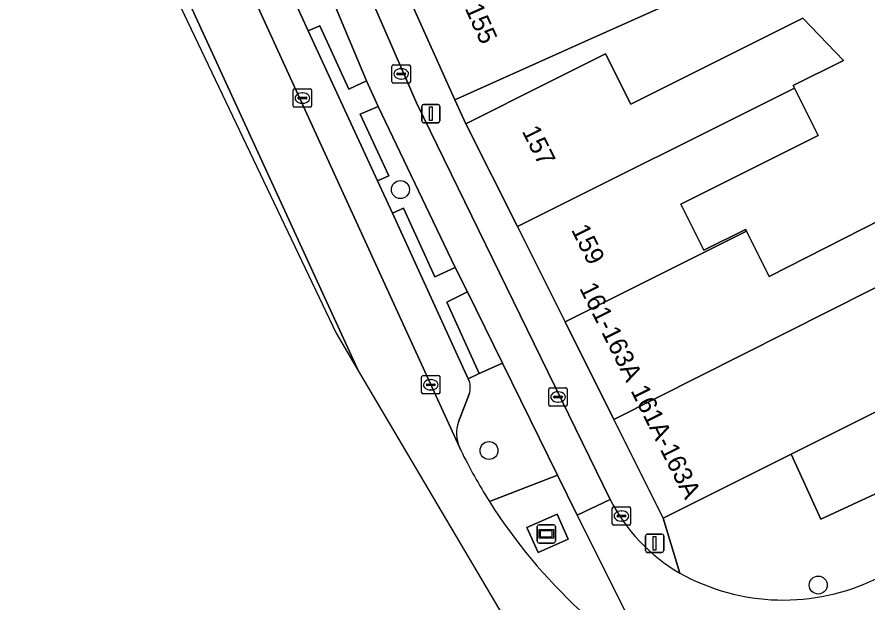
# Model space of a CAD drawing. Extents: x 161881 to 162523, y 381678 to 382381.
# Drawn here: x 162300.13 to 162346.39, y 381708.78 to 381740.62 of the extents above; entities that cross this region are included whole.
import ezdxf

# ---------------------------------------------------------------- set-up
doc = ezdxf.new("R2010")
doc.units = 0
for name, color, linetype in [('IMGEO_Berm_groen', 7, 'Continuous'), ('IMGEO_Boom', 7, 'Continuous'), ('IMGEO_Brandkraan', 7, 'Continuous'), ('IMGEO_Erf', 7, 'Continuous'), ('IMGEO_Fietspad_open', 7, 'Continuous'), ('IMGEO_Kolk', 7, 'Continuous'), ('IMGEO_Lichtmast', 7, 'Continuous'), ('IMGEO_Pand', 7, 'Continuous'), ('IMGEO_Pand_nummerreeks', 7, 'Continuous'), ('IMGEO_Parkeervlak_open', 7, 'Continuous'), ('IMGEO_Reclamebord', 7, 'Continuous'), ('IMGEO_Rijbaan_lokaal_gesloten', 7, 'Continuous'), ('IMGEO_Terreindeel_open', 7, 'Continuous'), ('IMGEO_Verkeerseiland_open', 7, 'Continuous'), ('IMGEO_Voetpad_open', 7, 'Continuous')]:
    doc.layers.add(name, color=color, linetype=linetype)

msp = doc.modelspace()

# ---------------------------------------------------------------- linework, layer by layer
at = {"layer": 'IMGEO_Berm_groen'}
for points in [[(162314.519, 381748.2), (162313.177, 381747.607), (162315.837, 381741.83), (162315.222, 381741.536), (162315.986, 381739.867), (162316.612, 381740.136), (162318.183, 381736.688), (162319.152, 381737.135)], [(162319.781, 381735.739), (162318.806, 381735.332), (162320.363, 381731.976), (162319.748, 381731.697), (162320.561, 381729.937), (162321.168, 381730.217), (162322.879, 381726.484), (162323.975, 381726.987)], [(162324.651, 381725.657), (162323.515, 381725.098), (162325.291, 381721.221), (162326.554, 381721.779)], [(162328.484, 381711.468), (162327.877, 381712.824), (162329.52, 381713.559), (162330.127, 381712.203)]]:
    msp.add_lwpolyline(points, close=True, dxfattribs=at)
for points in [[(162326.554, 381721.779), (162325.291, 381721.221), (162324.688, 381720.928)], [(162325.841, 381714.245), (162329.548, 381715.677), (162326.554, 381721.779)], [(162324.734, 381720.094), (162324.151, 381718.576)], [(162324.206, 381717.201), (162324.278, 381717.043)], [(162330.618, 381713.497), (162329.548, 381715.677), (162325.841, 381714.245)], [(162330.777, 381708.319), (162331.911, 381707.377), (162332.111, 381707.246), (162332.313, 381707.116), (162333.474, 381707.77), (162330.618, 381713.497)]]:
    msp.add_lwpolyline(points, dxfattribs=at)
for centre, radius, start, end in [((162323.79, 381720.46), 1.013, 338.7981, 27.5159), ((162326.063, 381717.964), 2.008, 162.2484, 202.3328), ((162351.121, 381730.202), 29.895, 206.1156, 212.261), ((162350.825, 381730.036), 29.556, 212.2953, 227.2892)]:
    msp.add_arc(centre, radius, start, end, dxfattribs=at)
at = {"layer": 'IMGEO_Boom'}
for centre in [(162320.998, 381731.223), (162325.818, 381717.022), (162343.732, 381709.701)]:
    msp.add_circle(centre, 0.489, dxfattribs=at)
at = {"layer": 'IMGEO_Brandkraan'}
for p, q in [((162332.524, 381713.032), (162332.524, 381713.884)), ((162332.599, 381713.958), (162333.451, 381713.958)), ((162333.525, 381713.884), (162333.525, 381713.032)), ((162332.783, 381713.452), (162332.783, 381713.464)), ((162333.221, 381713.415), (162332.823, 381713.415)), ((162332.826, 381713.501), (162333.224, 381713.501)), ((162333.012, 381713.738), (162333.037, 381713.738)), ((162333.267, 381713.464), (162333.267, 381713.452)), ((162333.451, 381712.958), (162332.599, 381712.958)), ((162333.035, 381713.178), (162333.01, 381713.178))]:
    msp.add_line(p, q, dxfattribs=at)
for points in [[(162332.524, 381713.032), (162332.524, 381713.884)], [(162332.599, 381713.958), (162333.451, 381713.958)], [(162333.525, 381713.884), (162333.525, 381713.032)], [(162333.451, 381712.958), (162332.599, 381712.958)]]:
    msp.add_lwpolyline(points, dxfattribs=at)
for centre, radius, start, end in [((162332.601, 381713.882), 0.0765, 91.552, 178.448), ((162332.601, 381713.882), 0.0765, 91.552, 178.448), ((162333.449, 381713.882), 0.0765, 1.552, 88.448), ((162333.449, 381713.882), 0.0765, 1.552, 88.448), ((162332.823, 381713.461), 0.0403, 85.8775, 175.7526), ((162332.82, 381713.451), 0.0366, 178.938, 274.7102), ((162333.224, 381713.458), 0.043, 264.8664, 352.4533), ((162333.228, 381713.463), 0.0386, 1.7309, 96.639), ((162332.601, 381713.034), 0.0765, 181.552, 268.448), ((162332.601, 381713.034), 0.0765, 181.552, 268.448), ((162333.449, 381713.034), 0.0765, 271.552, 358.448), ((162333.449, 381713.034), 0.0765, 271.552, 358.448)]:
    msp.add_arc(centre, radius, start, end, dxfattribs=at)
for centre, major_axis, ratio, start_param, end_param in [((162333.011, 381713.458), (-0.387, 0.002), 0.722429, 4.712389, 7.853982), ((162333.036, 381713.458), (-0.39, 0.002), 0.717154, 1.570796, 4.712389)]:
    msp.add_ellipse(centre, major_axis=major_axis, ratio=ratio, start_param=start_param, end_param=end_param, dxfattribs=at)
at = {"layer": 'IMGEO_Erf'}
for points in [[(162339.443, 381743.062), (162331.038, 381739.285), (162328.528, 381738.157), (162323.967, 381736.107), (162324.566, 381734.81), (162329.038, 381737.047), (162332.164, 381738.61), (162333.532, 381735.874), (162342.893, 381740.556), (162345.112, 381738.257), (162342.369, 381736.885), (162342.439, 381736.746), (162343.731, 381734.163), (162336.251, 381730.422), (162337.501, 381727.922), (162339.776, 381729.06), (162339.829, 381728.954), (162341.063, 381726.487), (162351.253, 381731.685)], [(162357.068, 381724.233), (162342.256, 381716.825), (162343.866, 381713.286), (162356.915, 381719.329)]]:
    msp.add_lwpolyline(points, dxfattribs=at)
at = {"layer": 'IMGEO_Fietspad_open'}
for points in [[(162301.265, 381783.703), (162306.66, 381768.872), (162308.684, 381763.403), (162310.093, 381759.551), (162313.95, 381749.523), (162314.519, 381748.2), (162319.152, 381737.135), (162319.781, 381735.739), (162323.975, 381726.987), (162324.651, 381725.657), (162326.554, 381721.779), (162329.548, 381715.677), (162330.618, 381713.497), (162332.412, 381714.362), (162321.872, 381735.942), (162319.48, 381741.45), (162313.39, 381756.286)], [(162332.412, 381714.362), (162330.618, 381713.497), (162333.474, 381707.77), (162337.658, 381705.997), (162338.126, 381706.28)]]:
    msp.add_lwpolyline(points, dxfattribs=at)
for centre, radius, start, end in [((162341.055, 381718.729), 9.684, 206.8067, 239.9025), ((162341.844, 381720.468), 11.585, 240.8376, 295.989)]:
    msp.add_arc(centre, radius, start, end, dxfattribs=at)
at = {"layer": 'IMGEO_Kolk'}
for p, q in [((162320.539, 381737.095), (162320.539, 381737.947)), ((162320.614, 381738.021), (162321.466, 381738.021)), ((162321.54, 381737.947), (162321.54, 381737.095)), ((162320.798, 381737.515), (162320.798, 381737.527)), ((162321.236, 381737.478), (162320.838, 381737.478)), ((162320.841, 381737.564), (162321.239, 381737.564)), ((162321.027, 381737.801), (162321.052, 381737.801)), ((162321.282, 381737.527), (162321.282, 381737.515)), ((162321.466, 381737.021), (162320.614, 381737.021)), ((162321.05, 381737.241), (162321.025, 381737.241)), ((162315.164, 381735.779), (162315.164, 381736.631)), ((162315.239, 381736.705), (162316.091, 381736.705)), ((162315.652, 381736.485), (162315.677, 381736.485)), ((162316.165, 381736.631), (162316.165, 381735.779)), ((162315.423, 381736.199), (162315.423, 381736.211)), ((162315.861, 381736.162), (162315.463, 381736.162)), ((162315.466, 381736.248), (162315.864, 381736.248)), ((162315.907, 381736.211), (162315.907, 381736.199)), ((162316.091, 381735.705), (162315.239, 381735.705)), ((162315.675, 381735.925), (162315.65, 381735.925)), ((162322.15, 381720.173), (162322.15, 381721.025)), ((162322.225, 381721.099), (162323.077, 381721.099)), ((162322.638, 381720.879), (162322.663, 381720.879)), ((162323.151, 381721.025), (162323.151, 381720.173)), ((162322.409, 381720.593), (162322.409, 381720.605)), ((162322.847, 381720.556), (162322.449, 381720.556)), ((162322.452, 381720.642), (162322.85, 381720.642)), ((162322.661, 381720.319), (162322.636, 381720.319)), ((162322.893, 381720.605), (162322.893, 381720.593)), ((162329.077, 381719.511), (162329.077, 381720.363)), ((162329.152, 381720.437), (162330.004, 381720.437)), ((162330.078, 381720.363), (162330.078, 381719.511)), ((162323.077, 381720.099), (162322.225, 381720.099)), ((162329.336, 381719.931), (162329.336, 381719.943)), ((162329.774, 381719.894), (162329.376, 381719.894)), ((162329.379, 381719.98), (162329.777, 381719.98)), ((162329.565, 381720.217), (162329.59, 381720.217)), ((162329.82, 381719.943), (162329.82, 381719.931)), ((162330.004, 381719.437), (162329.152, 381719.437)), ((162329.588, 381719.657), (162329.563, 381719.657))]:
    msp.add_line(p, q, dxfattribs=at)
for points in [[(162320.539, 381737.095), (162320.539, 381737.947)], [(162320.614, 381738.021), (162321.466, 381738.021)], [(162321.54, 381737.947), (162321.54, 381737.095)], [(162321.466, 381737.021), (162320.614, 381737.021)], [(162315.164, 381735.779), (162315.164, 381736.631)], [(162315.239, 381736.705), (162316.091, 381736.705)], [(162316.165, 381736.631), (162316.165, 381735.779)], [(162316.091, 381735.705), (162315.239, 381735.705)], [(162322.15, 381720.173), (162322.15, 381721.025)], [(162322.225, 381721.099), (162323.077, 381721.099)], [(162323.151, 381721.025), (162323.151, 381720.173)], [(162329.077, 381719.511), (162329.077, 381720.363)], [(162329.152, 381720.437), (162330.004, 381720.437)], [(162330.078, 381720.363), (162330.078, 381719.511)], [(162323.077, 381720.099), (162322.225, 381720.099)], [(162330.004, 381719.437), (162329.152, 381719.437)]]:
    msp.add_lwpolyline(points, dxfattribs=at)
for centre, radius, start, end in [((162320.616, 381737.945), 0.0765, 91.552, 178.448), ((162320.616, 381737.945), 0.0765, 91.552, 178.448), ((162321.464, 381737.945), 0.0765, 1.552, 88.448), ((162321.464, 381737.945), 0.0765, 1.552, 88.448), ((162320.838, 381737.524), 0.0403, 85.8775, 175.7526), ((162320.835, 381737.514), 0.0366, 178.938, 274.7102), ((162321.239, 381737.521), 0.043, 264.8664, 352.4533), ((162321.243, 381737.526), 0.0386, 1.7309, 96.639), ((162320.616, 381737.097), 0.0765, 181.552, 268.448), ((162320.616, 381737.097), 0.0765, 181.552, 268.448), ((162321.464, 381737.097), 0.0765, 271.552, 358.448), ((162321.464, 381737.097), 0.0765, 271.552, 358.448), ((162315.241, 381736.629), 0.0765, 91.552, 178.448), ((162315.241, 381736.629), 0.0765, 91.552, 178.448), ((162316.089, 381736.629), 0.0765, 1.552, 88.448), ((162316.089, 381736.629), 0.0765, 1.552, 88.448), ((162315.463, 381736.208), 0.0403, 85.8775, 175.7526), ((162315.46, 381736.198), 0.0366, 178.938, 274.7102), ((162315.864, 381736.205), 0.043, 264.8664, 352.4533), ((162315.868, 381736.21), 0.0386, 1.7309, 96.639), ((162315.241, 381735.781), 0.0765, 181.552, 268.448), ((162315.241, 381735.781), 0.0765, 181.552, 268.448), ((162316.089, 381735.781), 0.0765, 271.552, 358.448), ((162316.089, 381735.781), 0.0765, 271.552, 358.448), ((162322.227, 381721.023), 0.0765, 91.552, 178.448), ((162322.227, 381721.023), 0.0765, 91.552, 178.448), ((162323.075, 381721.023), 0.0765, 1.552, 88.448), ((162323.075, 381721.023), 0.0765, 1.552, 88.448), ((162322.449, 381720.602), 0.0403, 85.8775, 175.7526), ((162322.446, 381720.592), 0.0366, 178.938, 274.7102), ((162322.85, 381720.599), 0.043, 264.8664, 352.4533), ((162322.854, 381720.604), 0.0386, 1.7309, 96.639), ((162329.154, 381720.361), 0.0765, 91.552, 178.448), ((162329.154, 381720.361), 0.0765, 91.552, 178.448), ((162330.002, 381720.361), 0.0765, 1.552, 88.448), ((162330.002, 381720.361), 0.0765, 1.552, 88.448), ((162322.227, 381720.175), 0.0765, 181.552, 268.448), ((162322.227, 381720.175), 0.0765, 181.552, 268.448), ((162323.075, 381720.175), 0.0765, 271.552, 358.448), ((162323.075, 381720.175), 0.0765, 271.552, 358.448), ((162329.376, 381719.94), 0.0403, 85.8775, 175.7526), ((162329.373, 381719.93), 0.0366, 178.938, 274.7102), ((162329.777, 381719.937), 0.043, 264.8664, 352.4533), ((162329.781, 381719.942), 0.0386, 1.7309, 96.639), ((162329.154, 381719.513), 0.0765, 181.552, 268.448), ((162329.154, 381719.513), 0.0765, 181.552, 268.448), ((162330.002, 381719.513), 0.0765, 271.552, 358.448), ((162330.002, 381719.513), 0.0765, 271.552, 358.448)]:
    msp.add_arc(centre, radius, start, end, dxfattribs=at)
for centre, major_axis, ratio, start_param, end_param in [((162321.026, 381737.521), (-0.387, 0.002), 0.722429, 4.712389, 7.853982), ((162321.051, 381737.521), (-0.39, 0.002), 0.717154, 1.570796, 4.712389), ((162315.651, 381736.205), (-0.387, 0.002), 0.722429, 4.712389, 7.853982), ((162315.676, 381736.205), (-0.39, 0.002), 0.717154, 1.570796, 4.712389), ((162322.637, 381720.599), (-0.387, 0.002), 0.722429, 4.712389, 7.853982), ((162322.662, 381720.599), (-0.39, 0.002), 0.717154, 1.570796, 4.712389), ((162329.564, 381719.937), (-0.387, 0.002), 0.722429, 4.712389, 7.853982), ((162329.589, 381719.937), (-0.39, 0.002), 0.717154, 1.570796, 4.712389)]:
    msp.add_ellipse(centre, major_axis=major_axis, ratio=ratio, start_param=start_param, end_param=end_param, dxfattribs=at)
at = {"layer": 'IMGEO_Lichtmast'}
for p, q in [((162322.154, 381734.96), (162322.154, 381735.76)), ((162322.154, 381735.76), (162322.154, 381734.96)), ((162322.254, 381735.86), (162323.044, 381735.86)), ((162323.044, 381735.86), (162322.254, 381735.86)), ((162323.144, 381735.76), (162323.144, 381734.96)), ((162323.144, 381734.96), (162323.144, 381735.76)), ((162323.044, 381734.86), (162322.254, 381734.86)), ((162322.254, 381734.86), (162323.044, 381734.86)), ((162334.433, 381712.476), (162335.223, 381712.476)), ((162335.223, 381712.476), (162334.433, 381712.476)), ((162334.333, 381711.576), (162334.333, 381712.376)), ((162334.333, 381712.376), (162334.333, 381711.576)), ((162335.323, 381712.376), (162335.323, 381711.576)), ((162335.323, 381711.576), (162335.323, 381712.376)), ((162335.223, 381711.476), (162334.433, 381711.476)), ((162334.433, 381711.476), (162335.223, 381711.476))]:
    msp.add_line(p, q, dxfattribs=at)
for points in [[(162322.574, 381735.735), (162322.724, 381735.735), (162322.724, 381734.985), (162322.574, 381734.985), (162322.574, 381735.735)], [(162334.753, 381712.351), (162334.903, 381712.351), (162334.903, 381711.601), (162334.753, 381711.601), (162334.753, 381712.351)]]:
    msp.add_lwpolyline(points, dxfattribs=at)
for centre, start, end in [((162322.254, 381735.76), 90, 180), ((162322.254, 381735.76), 90, 180), ((162323.044, 381735.76), 0, 90), ((162323.044, 381735.76), 360, 90), ((162322.254, 381734.96), 180, 270), ((162322.254, 381734.96), 180, 270), ((162323.044, 381734.96), 270, 0), ((162323.044, 381734.96), 270, 0), ((162334.433, 381712.376), 90, 180), ((162334.433, 381712.376), 90, 180), ((162335.223, 381712.376), 0, 90), ((162335.223, 381712.376), 360, 90), ((162334.433, 381711.576), 180, 270), ((162334.433, 381711.576), 180, 270), ((162335.223, 381711.576), 270, 0), ((162335.223, 381711.576), 270, 0)]:
    msp.add_arc(centre, 0.1, start, end, dxfattribs=at)
at = {"layer": 'IMGEO_Pand'}
for points in [[(162321.47, 381741.664), (162323.967, 381736.107), (162328.528, 381738.157), (162331.038, 381739.285), (162339.443, 381743.062), (162338.11, 381746.029), (162332.101, 381743.329), (162330.937, 381745.919), (162328.541, 381744.842), (162326.031, 381743.714)], [(162327.367, 381729.209), (162342.439, 381736.746), (162342.369, 381736.885), (162345.112, 381738.257), (162342.893, 381740.556), (162333.532, 381735.874), (162332.164, 381738.61), (162329.038, 381737.047), (162324.566, 381734.81)], [(162329.963, 381724.019), (162339.829, 381728.954), (162339.776, 381729.06), (162337.501, 381727.922), (162336.251, 381730.422), (162343.731, 381734.163), (162342.439, 381736.746), (162327.367, 381729.209)], [(162353.632, 381729.303), (162351.253, 381731.685), (162341.063, 381726.487), (162339.829, 381728.954), (162329.963, 381724.019), (162332.615, 381718.716)], [(162357.068, 381724.233), (162357.247, 381727.211), (162354.838, 381729.828), (162353.632, 381729.303), (162332.615, 381718.716), (162335.301, 381713.346), (162342.256, 381716.825)]]:
    msp.add_lwpolyline(points, close=True, dxfattribs=at)
at = {"layer": 'IMGEO_Parkeervlak_open'}
for points in [[(162305.921, 381757.159), (162324.206, 381717.201)], [(162324.688, 381720.928), (162320.561, 381729.937), (162319.748, 381731.697), (162315.986, 381739.867), (162315.222, 381741.536), (162309.012, 381755.076)], [(162324.151, 381718.576), (162324.734, 381720.094)]]:
    msp.add_lwpolyline(points, dxfattribs=at)
for centre, radius, start, end in [((162323.79, 381720.46), 1.013, 338.7981, 27.5159), ((162326.063, 381717.964), 2.008, 162.2484, 202.3328)]:
    msp.add_arc(centre, radius, start, end, dxfattribs=at)
at = {"layer": 'IMGEO_Reclamebord'}
for p, q in [((162328.439, 381712.085), (162328.439, 381712.885)), ((162328.439, 381712.885), (162328.439, 381712.085)), ((162328.539, 381712.985), (162329.329, 381712.985)), ((162329.329, 381712.985), (162328.539, 381712.985)), ((162329.429, 381712.885), (162329.429, 381712.085)), ((162329.429, 381712.085), (162329.429, 381712.885)), ((162329.329, 381711.985), (162328.539, 381711.985)), ((162328.539, 381711.985), (162329.329, 381711.985))]:
    msp.add_line(p, q, dxfattribs=at)
for points in [[(162328.54, 381712.717), (162329.328, 381712.717), (162329.328, 381712.253), (162328.54, 381712.253), (162328.54, 381712.717)], [(162328.605, 381712.652), (162328.605, 381712.318), (162329.263, 381712.318), (162329.263, 381712.652), (162328.605, 381712.652)]]:
    msp.add_lwpolyline(points, dxfattribs=at)
for centre, start, end in [((162328.539, 381712.885), 90, 180), ((162328.539, 381712.885), 90, 180), ((162329.329, 381712.885), 0, 90), ((162329.329, 381712.885), 360, 90), ((162328.539, 381712.085), 180, 270), ((162328.539, 381712.085), 180, 270), ((162329.329, 381712.085), 270, 0), ((162329.329, 381712.085), 270, 0)]:
    msp.add_arc(centre, 0.1, start, end, dxfattribs=at)
at = {"layer": 'IMGEO_Rijbaan_lokaal_gesloten'}
for points in [[(162324.278, 381717.043), (162324.206, 381717.201), (162305.921, 381757.159), (162305.742, 381757.697), (162305.224, 381758.984), (162300.804, 381769.332), (162298.528, 381774.216)], [(162305.212, 381750.765), (162318.739, 381721.3), (162333.756, 381695.892)]]:
    msp.add_lwpolyline(points, dxfattribs=at)
for centre, radius, start, end in [((162351.121, 381730.202), 29.895, 206.1156, 212.261), ((162350.825, 381730.036), 29.556, 212.2953, 227.2892)]:
    msp.add_arc(centre, radius, start, end, dxfattribs=at)
at = {"layer": 'IMGEO_Terreindeel_open'}
msp.add_lwpolyline([(162329.52, 381713.559), (162327.877, 381712.824), (162328.484, 381711.468), (162330.127, 381712.203)], close=True, dxfattribs=at)
at = {"layer": 'IMGEO_Verkeerseiland_open'}
msp.add_lwpolyline([(162305.075, 381751.053), (162308.281, 381742.749), (162317.493, 381723.408), (162318.739, 381721.3), (162305.212, 381750.765)], dxfattribs=at)
at = {"layer": 'IMGEO_Voetpad_open'}
for points in [[(162490.018, 381827.882), (162490.005, 381828.82), (162485.481, 381824.651), (162478.012, 381817.966), (162477.732, 381817.717), (162462.828, 381803.734), (162439.634, 381784.212), (162437.038, 381782.026), (162398.308, 381750), (162365.839, 381723.151), (162356.915, 381719.329), (162343.866, 381713.286), (162342.256, 381716.825), (162335.301, 381713.346), (162336.199, 381710.351)], [(162329.963, 381724.019), (162327.367, 381729.209), (162324.566, 381734.81), (162323.967, 381736.107), (162321.47, 381741.664), (162320.559, 381743.788), (162318.329, 381749.277), (162318.035, 381750), (162316.099, 381754.764), (162315.359, 381756.62), (162313.697, 381761.36), (162312.917, 381763.349), (162312.53, 381763.243), (162309.959, 381770.404), (162304.023, 381786.938), (162303.56, 381787.809), (162302.565, 381789.204), (162301.179, 381787.976)], [(162302.808, 381785.423), (162313.39, 381756.286), (162319.48, 381741.45), (162321.872, 381735.942), (162332.412, 381714.362)], [(162336.199, 381710.351), (162335.301, 381713.346), (162332.615, 381718.716), (162329.963, 381724.019)]]:
    msp.add_lwpolyline(points, dxfattribs=at)
for points in [[(162315.986, 381739.867), (162319.748, 381731.697), (162320.363, 381731.976), (162318.806, 381735.332), (162319.781, 381735.739), (162319.152, 381737.135), (162318.183, 381736.688), (162316.612, 381740.136)], [(162324.688, 381720.928), (162325.291, 381721.221), (162323.515, 381725.098), (162324.651, 381725.657), (162323.975, 381726.987), (162322.879, 381726.484), (162321.168, 381730.217), (162320.561, 381729.937)]]:
    msp.add_lwpolyline(points, close=True, dxfattribs=at)
for centre, radius, start, end in [((162341.055, 381718.729), 9.684, 206.8067, 239.9025), ((162341.844, 381720.468), 11.585, 240.8376, 295.989)]:
    msp.add_arc(centre, radius, start, end, dxfattribs=at)

# ---------------------------------------------------------------- texts
at = {"layer": 'IMGEO_Pand_nummerreeks'}
for s, rotation, p in [('155', 294.1964, (162324.489, 381741.093)), ('157', 296.5715, (162327.586, 381734.406)), ('159', 296.5715, (162330.269, 381729.04)), ('161-163A', 296.5694, (162330.716, 381725.867)), ('161A-163A', 296.5736, (162333.508, 381720.284))]:
    msp.add_text(s, height=1, rotation=rotation, dxfattribs=at).set_placement(p)

doc.saveas('drawing.dxf')
